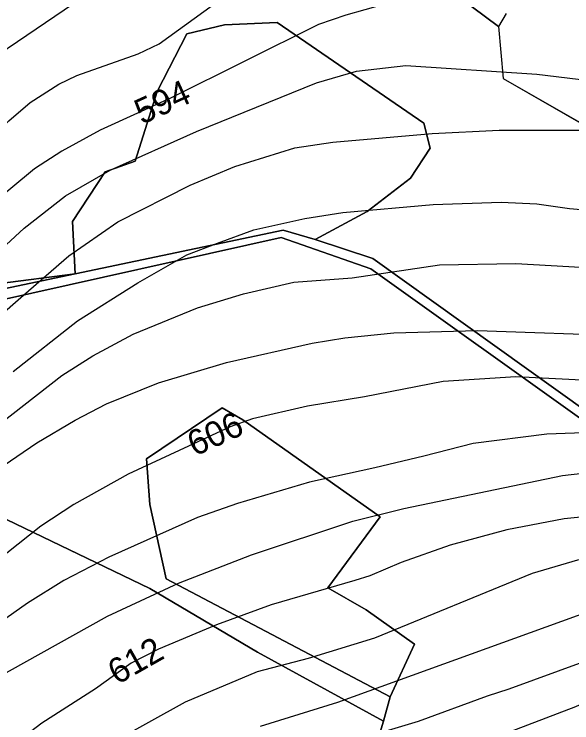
# Model space of a CAD drawing. Extents: x -709418 to -703832, y -1161719 to -1157826.
# Drawn here: x -707526.7 to -707349.3, y -1160121.7 to -1159896.5 of the extents above; entities that cross this region are included whole.
import ezdxf

# ---------------------------------------------------------------- set-up
doc = ezdxf.new("R2010")
doc.units = 0
for name, color, linetype in [('102_obvod PÚ', 7, 'Continuous'), ('120_vrstevnice hlavní', 7, 'Continuous'), ('121_vrstevnice hlavní_popis', 7, 'Continuous'), ('122_vrstevnice základní', 7, 'Continuous'), ('206_TTP_KN', 7, 'Continuous'), ('207_lesní pozemek_KN', 7, 'Continuous'), ('210_ostatní plocha_KN', 7, 'Continuous')]:
    doc.layers.add(name, color=color, linetype=linetype)

msp = doc.modelspace()

# ---------------------------------------------------------------- linework, layer by layer
at = {"layer": '102_obvod PÚ'}
msp.add_lwpolyline([(-707370.19, -1159896.31), (-707372.68, -1159900.45), (-707371.2, -1159916.99), (-707327.46, -1159942.04)], dxfattribs=at)
at = {"layer": '120_vrstevnice hlavní'}
for points in [[(-707583.54, -1159968.41), (-707580.36, -1159966.1), (-707567.2, -1159952.36), (-707548.54, -1159926.18), (-707541.45, -1159918.51), (-707528.58, -1159907.23), (-707498.92, -1159886.98)], [(-707526.98, -1160010.07), (-707506.59, -1159994.01), (-707487.35, -1159981.86), (-707471.73, -1159973.04), (-707462.04, -1159969.28), (-707450.47, -1159965.08), (-707434.27, -1159961.47), (-707422.12, -1159959.59), (-707393.48, -1159956.99), (-707371.78, -1159956.26), (-707360.5, -1159956.84), (-707350.08, -1159958.29), (-707332.73, -1159959.73), (-707301.48, -1159964.07), (-707294.54, -1159965.09), (-707282.54, -1159966.82), (-707216.34, -1159978.04)], [(-707533.78, -1160108.28), (-707497.04, -1160087.89), (-707474.48, -1160077.33), (-707451.19, -1160068.36), (-707418.94, -1160057.66), (-707402.73, -1160053.61), (-707352.32, -1160043.09), (-707339.38, -1160041.6), (-707318.55, -1160041.6), (-707294.25, -1160045.36), (-707276.89, -1160049.41), (-707266.48, -1160052.45), (-707252.59, -1160057.66), (-707231.77, -1160068.8), (-707220.77, -1160076.75), (-707174.05, -1160113.06), (-707165.95, -1160118.41), (-707158, -1160122.17)], [(-707463.84, -1160165.44), (-707454.01, -1160157.37), (-707434.56, -1160148.21), (-707418.36, -1160142.56), (-707405.34, -1160139.09), (-707392.32, -1160134.46), (-707372.79, -1160125.93), (-707348.06, -1160116.53), (-707328.82, -1160107.99), (-707320.58, -1160105.68), (-707312.48, -1160104.96), (-707304.96, -1160105.54), (-707294.54, -1160108.86), (-707287.6, -1160112.62), (-707270.24, -1160124.77), (-707256.35, -1160131.72), (-707239, -1160141.99), (-707232.34, -1160147.19), (-707214.99, -1160165.13), (-707200.36, -1160178.58)]]:
    msp.add_lwpolyline(points, dxfattribs=at)
at = {"layer": '122_vrstevnice základní'}
for points in [[(-707567.77, -1159973.04), (-707559.53, -1159965.38), (-707536.96, -1159939.05), (-707528.43, -1159930.37), (-707521.63, -1159924.58), (-707512.52, -1159918.8), (-707506.73, -1159916.05), (-707487.21, -1159909.11), (-707480.55, -1159905.93), (-707455.24, -1159887.56)], [(-707511.51, -1159940.06), (-707520.19, -1159945.7), (-707534.07, -1159957.13), (-707542.75, -1159965.23), (-707561.99, -1159985.62), (-707569.36, -1159991.99), (-707577.47, -1159996.91), (-707583.54, -1159998.93), (-707590.48, -1159999.66), (-707593.67, -1159998.79), (-707600.46, -1159995.32), (-707609.73, -1159990.03), (-707620, -1159979.62), (-707629.22, -1159968.2), (-707635.42, -1159955.22), (-707639.52, -1159937.31), (-707650.08, -1159900.86), (-707653.55, -1159892.76)], [(-707409.1, -1159893.49), (-707421.25, -1159896.81), (-707429.93, -1159899.85), (-707476.79, -1159923.14), (-707499.36, -1159933.41), (-707511.51, -1159940.06)], [(-707737.15, -1159895.37), (-707727.03, -1159899.42), (-707716.9, -1159902.02), (-707704.75, -1159904.05), (-707692.6, -1159906.94), (-707684.5, -1159910.41), (-707676.4, -1159916.2), (-707670.47, -1159922.56), (-707649.79, -1159952.65), (-707625.92, -1159997.78), (-707618.69, -1160009.35), (-707607.11, -1160022.54), (-707599.3, -1160028.41), (-707591.64, -1160031.91), (-707584.99, -1160032.2), (-707578.91, -1160031.19), (-707570.23, -1160026.7), (-707559.82, -1160018.31), (-707556.49, -1160014.41), (-707523.72, -1159985.79)], [(-707536.53, -1159976.51), (-707523.51, -1159964.51), (-707510.35, -1159954.24), (-707496.18, -1159946.14), (-707468.69, -1159933.84), (-707430.51, -1159918.37), (-707417.78, -1159914.6), (-707402.16, -1159912.87), (-707360.5, -1159915.62), (-707334.17, -1159918.8)], [(-707523.72, -1159985.79), (-707509.35, -1159973.31), (-707493.72, -1159962.54), (-707470.72, -1159950.91), (-707456.54, -1159944.98), (-707437.45, -1159939.05), (-707425.3, -1159937.17), (-707393.77, -1159934.42), (-707372.5, -1159933.41), (-707344.15, -1159933.41)], [(-707535.81, -1160030.18), (-707511.51, -1160011.37), (-707501.67, -1160005.15), (-707488.8, -1159998.21), (-707468.4, -1159989.82), (-707453.74, -1159985.43), (-707437.74, -1159981.72), (-707419.22, -1159980.27), (-707391.45, -1159976.22), (-707367.15, -1159975.79), (-707335.33, -1159977.53)], [(-707538.7, -1160045.8), (-707519.46, -1160032.78), (-707507.31, -1160025.55), (-707497.33, -1160020.34), (-707480.84, -1160013.69), (-707459.15, -1160007.18), (-707431.95, -1160001.1), (-707421.54, -1159999.37), (-707405.92, -1159997.78), (-707379.3, -1159997.05), (-707330.7, -1159998.79)], [(-707344.01, -1160012.96), (-707367.15, -1160011.81), (-707390.3, -1160013.25), (-707415.25, -1160018.15), (-707433.4, -1160021.06), (-707450.9, -1160025.11), (-707457.99, -1160027.72), (-707490.39, -1160042.76), (-707507.75, -1160052.31), (-707518.16, -1160059.25), (-707536.39, -1160073.57)], [(-707333.88, -1160029.16), (-707357.32, -1160030.03), (-707380.75, -1160032.92), (-707396.37, -1160036.97), (-707411.99, -1160040.73), (-707432.82, -1160045.22), (-707455.67, -1160052.02), (-707468.4, -1160056.5), (-707496.61, -1160069.08), (-707510.93, -1160076.46), (-707522.5, -1160083.69), (-707544.34, -1160099.03)], [(-707178.54, -1160122.31), (-707224.08, -1160096.9), (-707236.78, -1160085.44), (-707252.02, -1160072.7), (-707263.59, -1160065.9), (-707276.32, -1160060.7), (-707293.67, -1160056.65), (-707317.1, -1160054.33), (-707328.39, -1160054.62), (-707351.82, -1160056.94), (-707370.05, -1160060.41), (-707387.98, -1160065.32), (-707403.6, -1160070.82), (-707413.58, -1160075.02), (-707418.36, -1160076.46), (-707444.97, -1160084.27), (-707462.33, -1160090.64), (-707480.84, -1160098.3), (-707489.52, -1160102.79), (-707500.8, -1160110.89), (-707517.87, -1160121.88), (-707543.18, -1160141.12)], [(-707522.51, -1160146.5), (-707506.89, -1160135.25), (-707496.46, -1160128.53), (-707472.16, -1160115.08), (-707449.31, -1160105.39), (-707433.11, -1160101.2), (-707411.99, -1160094.69), (-707361.89, -1160074.22), (-707347.48, -1160069.95), (-707334.46, -1160067.35), (-707324.34, -1160066.19), (-707307.27, -1160066.05), (-707289.77, -1160067.49), (-707228.15, -1160106.11)], [(-707221.35, -1160127.38), (-707237.55, -1160117.98), (-707245.36, -1160112.48), (-707257.25, -1160101.5), (-707263.3, -1160094.83), (-707269.66, -1160089.62), (-707278.34, -1160084.42), (-707285.57, -1160081.24), (-707297.14, -1160077.91), (-707307.85, -1160077.04), (-707317.1, -1160078.34), (-707333.89, -1160082.79), (-707423.85, -1160115.23), (-707448.44, -1160122.89)], [(-707483.93, -1160158.93), (-707464.79, -1160146.47), (-707450.76, -1160139.96), (-707408.67, -1160124.34), (-707398.11, -1160121.16), (-707376.12, -1160113.2), (-707369.32, -1160110.89), (-707345.74, -1160102.35), (-707323.18, -1160093.24), (-707314.79, -1160091.36), (-707306.11, -1160090.93), (-707297.14, -1160092.23), (-707287.31, -1160097), (-707265.61, -1160111.47), (-707245.36, -1160126.94), (-707225.69, -1160140.1), (-707215.85, -1160149.07), (-707192.85, -1160173.08), (-707171.93, -1160185.32)]]:
    msp.add_lwpolyline(points, dxfattribs=at)
at = {"layer": '206_TTP_KN'}
for p, q in [((-707450.15, -1159842.15), (-707372.68, -1159900.45)), ((-707443.05, -1159899.12), (-707459.82, -1159899.88)), ((-707396.38, -1159931.13), (-707443.05, -1159899.12)), ((-707459.82, -1159899.88), (-707471.81, -1159902.79)), ((-707372.68, -1159900.45), (-707371.2, -1159916.99)), ((-707471.81, -1159902.79), (-707481.18, -1159921.08)), ((-707371.2, -1159916.99), (-707327.46, -1159942.04)), ((-707481.18, -1159921.08), (-707488.2, -1159943.28)), ((-707394.41, -1159939.12), (-707396.38, -1159931.13)), ((-707400.69, -1159948.61), (-707394.41, -1159939.12)), ((-707488.2, -1159943.28), (-707497.76, -1159946.63)), ((-707497.76, -1159946.63), (-707508.14, -1159962.37)), ((-707414.39, -1159959.18), (-707400.69, -1159948.61)), ((-707430.95, -1159968.1), (-707414.39, -1159959.18)), ((-707508.14, -1159962.37), (-707507.27, -1159979.01)), ((-707412.65, -1159974.18), (-707430.95, -1159968.1)), ((-707344.39, -1160023.02), (-707412.65, -1159974.18)), ((-707507.27, -1159979.01), (-707543.2, -1159983.72)), ((-707484.64, -1160037.89), (-707460.57, -1160021.68)), ((-707460.57, -1160021.68), (-707453.93, -1160025.39)), ((-707453.93, -1160025.39), (-707410.33, -1160056.22)), ((-707483.5, -1160052.31), (-707484.64, -1160037.89)), ((-707552.19, -1160046.04), (-707483.59, -1160079.09)), ((-707478.3, -1160075.96), (-707483.5, -1160052.31)), ((-707410.33, -1160056.22), (-707426.96, -1160078.8)), ((-707407.15, -1160113.46), (-707478.3, -1160075.96)), ((-707483.59, -1160079.09), (-707449.35, -1160099.28)), ((-707426.96, -1160078.8), (-707414.79, -1160085.79)), ((-707414.79, -1160085.79), (-707399.38, -1160096.71)), ((-707399.38, -1160096.71), (-707407.15, -1160113.46)), ((-707449.35, -1160099.28), (-707409.26, -1160121.16)), ((-707409.26, -1160121.16), (-707411.56, -1160128.99))]:
    msp.add_line(p, q, dxfattribs=at)
at = {"layer": '207_lesní pozemek_KN'}
for p, q in [((-707540.49, -1159989.49), (-707441.76, -1159967.47)), ((-707441.76, -1159967.47), (-707413.29, -1159977.46)), ((-707413.29, -1159977.46), (-707265.93, -1160082.65)), ((-707460.57, -1160021.68), (-707484.64, -1160037.89)), ((-707453.93, -1160025.39), (-707460.57, -1160021.68)), ((-707410.33, -1160056.22), (-707453.93, -1160025.39)), ((-707484.64, -1160037.89), (-707483.5, -1160052.31)), ((-707483.59, -1160079.09), (-707552.19, -1160046.04)), ((-707483.5, -1160052.31), (-707478.3, -1160075.96)), ((-707426.96, -1160078.8), (-707410.33, -1160056.22)), ((-707478.3, -1160075.96), (-707407.15, -1160113.46)), ((-707449.35, -1160099.28), (-707483.59, -1160079.09)), ((-707414.79, -1160085.79), (-707426.96, -1160078.8)), ((-707399.38, -1160096.71), (-707414.79, -1160085.79)), ((-707407.15, -1160113.46), (-707399.38, -1160096.71)), ((-707409.26, -1160121.16), (-707449.35, -1160099.28)), ((-707409.26, -1160121.16), (-707407.15, -1160113.46)), ((-707407.15, -1160113.46), (-707409.26, -1160121.16)), ((-707411.56, -1160128.99), (-707409.26, -1160121.16))]:
    msp.add_line(p, q, dxfattribs=at)
at = {"layer": '210_ostatní plocha_KN'}
for p, q in [((-707372.68, -1159900.45), (-707450.15, -1159842.15)), ((-707370.19, -1159896.31), (-707372.68, -1159900.45)), ((-707459.82, -1159899.88), (-707443.05, -1159899.12)), ((-707443.05, -1159899.12), (-707396.38, -1159931.13)), ((-707471.81, -1159902.79), (-707459.82, -1159899.88)), ((-707481.18, -1159921.08), (-707471.81, -1159902.79)), ((-707488.2, -1159943.28), (-707481.18, -1159921.08)), ((-707396.38, -1159931.13), (-707394.41, -1159939.12)), ((-707394.41, -1159939.12), (-707400.69, -1159948.61)), ((-707497.76, -1159946.63), (-707488.2, -1159943.28)), ((-707508.14, -1159962.37), (-707497.76, -1159946.63)), ((-707400.69, -1159948.61), (-707414.39, -1159959.18)), ((-707414.39, -1159959.18), (-707430.95, -1159968.1)), ((-707507.27, -1159979.01), (-707508.14, -1159962.37)), ((-707441.19, -1159965.21), (-707507.27, -1159979.01)), ((-707507.27, -1159979.01), (-707441.19, -1159965.21)), ((-707430.95, -1159968.1), (-707441.19, -1159965.21)), ((-707441.19, -1159965.21), (-707430.95, -1159968.1)), ((-707441.76, -1159967.47), (-707540.49, -1159989.49)), ((-707413.29, -1159977.46), (-707441.76, -1159967.47)), ((-707430.95, -1159968.1), (-707412.65, -1159974.18)), ((-707412.65, -1159974.18), (-707344.39, -1160023.02)), ((-707265.93, -1160082.65), (-707413.29, -1159977.46)), ((-707543.2, -1159983.72), (-707507.27, -1159979.01)), ((-707507.27, -1159979.01), (-707542.16, -1159986.44)), ((-707542.16, -1159986.44), (-707507.27, -1159979.01))]:
    msp.add_line(p, q, dxfattribs=at)

# ---------------------------------------------------------------- texts
at = {"layer": '121_vrstevnice hlavní_popis'}
for s, rotation, p in [('594', 24.451, (-707486.08, -1159931.72)), ('606', 24.5487, (-707469.27, -1160037.18)), ('612', 29.465, (-707493.94, -1160109.79))]:
    msp.add_text(s, height=8, rotation=rotation, dxfattribs=at).set_placement(p)

doc.saveas('drawing.dxf')
